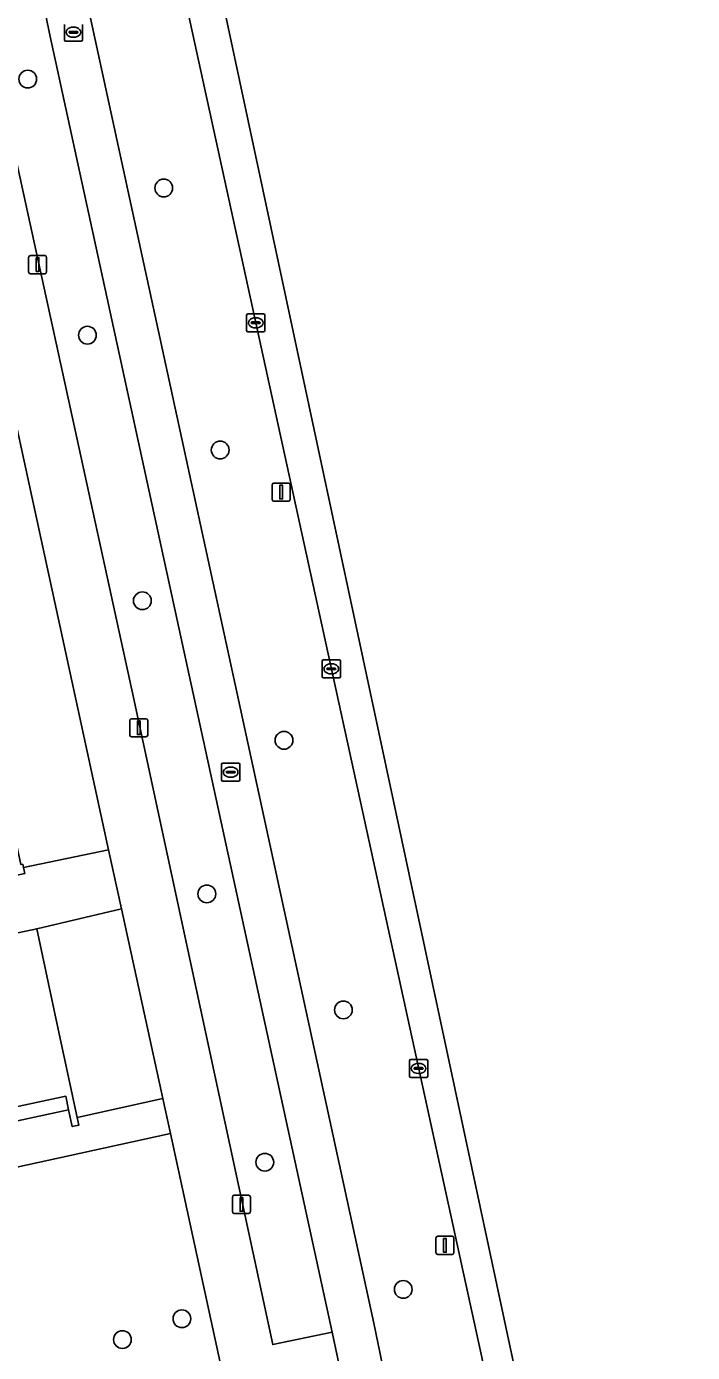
# Model space of a CAD drawing. Extents: x 160030 to 160839, y 385325 to 386450.
# Drawn here: x 160750.9 to 160787.5, y 385634.1 to 385707.1 of the extents above; entities that cross this region are included whole.
import ezdxf

# ---------------------------------------------------------------- set-up
doc = ezdxf.new("R2010")
doc.units = 0
for name, color, linetype in [('IMGEO_Berm_groen', 7, 'Continuous'), ('IMGEO_Boom', 7, 'Continuous'), ('IMGEO_Fietspad_gesloten', 7, 'Continuous'), ('IMGEO_Groenvoorziening', 7, 'Continuous'), ('IMGEO_Kolk', 7, 'Continuous'), ('IMGEO_Lichtmast', 7, 'Continuous'), ('IMGEO_Pand', 7, 'Continuous'), ('IMGEO_Rijbaan_lokaal_gesloten', 7, 'Continuous'), ('IMGEO_Rioolput', 7, 'Continuous'), ('IMGEO_Voetpad_open', 7, 'Continuous')]:
    doc.layers.add(name, color=color, linetype=linetype)

msp = doc.modelspace()

# ---------------------------------------------------------------- linework, layer by layer
at = {"layer": 'IMGEO_Berm_groen'}
msp.add_lwpolyline([(160757.393, 385716.283), (160752.714, 385715.259), (160753.59, 385711.343), (160754.19, 385708.351), (160769.982, 385635.685), (160770.584, 385632.759), (160775.03, 385612.19), (160775.044, 385612.131), (160780.375, 385613.325), (160779.653, 385616.692), (160757.948, 385716.034)], dxfattribs=at)
msp.add_lwpolyline([(160752.149, 385706.509), (160750.95, 385712.317), (160750.418, 385714.749), (160747.106, 385714.042), (160747.585, 385711.838), (160748.912, 385705.94), (160756.742, 385670.124), (160764.406, 385634.512), (160767.671, 385635.207)], close=True, dxfattribs=at)
at = {"layer": 'IMGEO_Boom'}
for centre in [(160750.925, 385704.162), (160758.411, 385698.166), (160754.207, 385690.065), (160761.517, 385683.746), (160757.233, 385675.452), (160765.029, 385667.771), (160760.781, 385659.317), (160768.297, 385652.933), (160763.972, 385644.549), (160771.592, 385637.553), (160759.411, 385635.938), (160756.133, 385634.788)]:
    msp.add_circle(centre, 0.489, dxfattribs=at)
at = {"layer": 'IMGEO_Fietspad_gesloten'}
for points in [[(160770.584, 385632.759), (160769.982, 385635.685), (160754.19, 385708.351), (160753.59, 385711.343), (160752.714, 385715.259), (160752.378, 385716.73), (160757.574, 385717.881), (160757.03, 385720.289)], [(160750.95, 385712.317), (160752.149, 385706.509), (160767.671, 385635.207), (160768.306, 385632.258), (160772.556, 385612.76), (160773.578, 385607.755), (160785.443, 385553.359), (160785.967, 385551.016), (160790.313, 385531.418), (160790.694, 385529.524), (160790.828, 385528.857), (160790.871, 385528.643), (160792.368, 385521.932), (160793.589, 385516.457)]]:
    msp.add_lwpolyline(points, dxfattribs=at)
at = {"layer": 'IMGEO_Groenvoorziening'}
for points in [[(160704.845, 385661.028), (160724.924, 385665.504), (160748.512, 385670.542), (160749.509, 385665.757), (160750.548, 385660.927), (160750.648, 385660.947), (160750.687, 385660.776), (160755.372, 385661.736), (160750.486, 385684.225), (160749.841, 385687.196), (160745.072, 385686.16), (160691.006, 385674.252), (160695.339, 385654.015), (160697.696, 385654.461), (160698.29, 385654.583), (160703.979, 385655.723)], [(160758.778, 385646.124), (160753.839, 385645.047), (160727.249, 385639.24), (160696.668, 385632.545), (160696.905, 385631.943), (160703.192, 385615.95), (160703.709, 385616.016), (160706.16, 385616.577), (160706.66, 385616.657)], [(160760.084, 385632.953), (160762.143, 385623.871), (160763.908, 385622.573), (160761.339, 385634.379), (160758.778, 385646.124)]]:
    msp.add_lwpolyline(points, dxfattribs=at)
msp.add_lwpolyline([(160756.08, 385658.496), (160751.417, 385657.403), (160752.546, 385652.138), (160753.642, 385647.02), (160758.358, 385648.049)], close=True, dxfattribs=at)
at = {"layer": 'IMGEO_Kolk'}
for p, q in [((160762.971, 385690.323), (160762.971, 385691.175)), ((160763.046, 385691.249), (160763.898, 385691.249)), ((160763.459, 385691.029), (160763.484, 385691.029)), ((160763.972, 385691.175), (160763.972, 385690.323)), ((160763.23, 385690.743), (160763.23, 385690.755)), ((160763.668, 385690.706), (160763.27, 385690.706)), ((160763.273, 385690.792), (160763.671, 385690.792)), ((160763.482, 385690.469), (160763.457, 385690.469)), ((160763.714, 385690.755), (160763.714, 385690.743)), ((160763.898, 385690.249), (160763.046, 385690.249)), ((160767.133, 385671.277), (160767.133, 385672.129)), ((160767.208, 385672.203), (160768.06, 385672.203)), ((160768.134, 385672.129), (160768.134, 385671.277)), ((160767.392, 385671.697), (160767.392, 385671.709)), ((160767.83, 385671.66), (160767.432, 385671.66)), ((160767.435, 385671.746), (160767.833, 385671.746)), ((160767.644, 385671.423), (160767.619, 385671.423)), ((160767.621, 385671.983), (160767.646, 385671.983)), ((160767.876, 385671.709), (160767.876, 385671.697)), ((160768.06, 385671.203), (160767.208, 385671.203)), ((160772.012, 385650.212), (160772.864, 385650.212)), ((160771.937, 385649.286), (160771.937, 385650.138)), ((160772.196, 385649.706), (160772.196, 385649.718)), ((160772.634, 385649.669), (160772.236, 385649.669)), ((160772.239, 385649.755), (160772.637, 385649.755)), ((160772.448, 385649.432), (160772.423, 385649.432)), ((160772.425, 385649.992), (160772.45, 385649.992)), ((160772.68, 385649.718), (160772.68, 385649.706)), ((160772.938, 385650.138), (160772.938, 385649.286)), ((160772.864, 385649.212), (160772.012, 385649.212))]:
    msp.add_line(p, q, dxfattribs=at)
for points in [[(160762.971, 385690.323), (160762.971, 385691.175)], [(160763.046, 385691.249), (160763.898, 385691.249)], [(160763.972, 385691.175), (160763.972, 385690.323)], [(160763.898, 385690.249), (160763.046, 385690.249)], [(160767.133, 385671.277), (160767.133, 385672.129)], [(160767.208, 385672.203), (160768.06, 385672.203)], [(160768.134, 385672.129), (160768.134, 385671.277)], [(160768.06, 385671.203), (160767.208, 385671.203)], [(160772.012, 385650.212), (160772.864, 385650.212)], [(160771.937, 385649.286), (160771.937, 385650.138)], [(160772.938, 385650.138), (160772.938, 385649.286)], [(160772.864, 385649.212), (160772.012, 385649.212)]]:
    msp.add_lwpolyline(points, dxfattribs=at)
for centre, radius, start, end in [((160763.048, 385691.173), 0.0765, 91.55205, 178.44795), ((160763.048, 385691.173), 0.0765, 91.55205, 178.44795), ((160763.896, 385691.173), 0.0765, 1.55205, 88.44795), ((160763.896, 385691.173), 0.0765, 1.55205, 88.44795), ((160763.048, 385690.325), 0.0765, 181.55205, 268.44795), ((160763.048, 385690.325), 0.0765, 181.55205, 268.44795), ((160763.27, 385690.752), 0.0403, 85.87752, 175.75265), ((160763.267, 385690.742), 0.0366, 178.93798, 274.71019), ((160763.671, 385690.749), 0.043, 264.86636, 352.45326), ((160763.675, 385690.754), 0.0386, 1.73085, 96.63898), ((160763.896, 385690.325), 0.0765, 271.55205, 358.44795), ((160763.896, 385690.325), 0.0765, 271.55205, 358.44795), ((160767.21, 385672.127), 0.0765, 91.55205, 178.44795), ((160767.21, 385672.127), 0.0765, 91.55205, 178.44795), ((160768.058, 385672.127), 0.0765, 1.55205, 88.44795), ((160768.058, 385672.127), 0.0765, 1.55205, 88.44795), ((160767.432, 385671.706), 0.0403, 85.87752, 175.75265), ((160767.429, 385671.696), 0.0366, 178.93798, 274.71019), ((160767.833, 385671.703), 0.043, 264.86636, 352.45326), ((160767.837, 385671.708), 0.0386, 1.73085, 96.63898), ((160767.21, 385671.279), 0.0765, 181.55205, 268.44795), ((160767.21, 385671.279), 0.0765, 181.55205, 268.44795), ((160768.058, 385671.279), 0.0765, 271.55205, 358.44795), ((160768.058, 385671.279), 0.0765, 271.55205, 358.44795), ((160772.014, 385650.136), 0.0765, 91.55205, 178.44795), ((160772.014, 385650.136), 0.0765, 91.55205, 178.44795), ((160772.862, 385650.136), 0.0765, 1.55205, 88.44795), ((160772.862, 385650.136), 0.0765, 1.55205, 88.44795), ((160772.236, 385649.715), 0.0403, 85.87752, 175.75265), ((160772.233, 385649.705), 0.0366, 178.93798, 274.71019), ((160772.637, 385649.712), 0.043, 264.86636, 352.45326), ((160772.641, 385649.717), 0.0386, 1.73085, 96.63898), ((160772.014, 385649.288), 0.0765, 181.55205, 268.44795), ((160772.014, 385649.288), 0.0765, 181.55205, 268.44795), ((160772.862, 385649.288), 0.0765, 271.55205, 358.44795), ((160772.862, 385649.288), 0.0765, 271.55205, 358.44795)]:
    msp.add_arc(centre, radius, start, end, dxfattribs=at)
for centre, major_axis, ratio, start_param, end_param in [((160763.458, 385690.749), (-0.387, 0.002), 0.722429, 4.712389, 7.853982), ((160763.483, 385690.749), (-0.39, 0.002), 0.717154, 1.570796, 4.712389), ((160767.62, 385671.703), (-0.387, 0.002), 0.722429, 4.712389, 7.853982), ((160767.645, 385671.703), (-0.39, 0.002), 0.717154, 1.570796, 4.712389), ((160772.424, 385649.712), (-0.387, 0.002), 0.722429, 4.712389, 7.853982), ((160772.449, 385649.712), (-0.39, 0.002), 0.717154, 1.570796, 4.712389)]:
    msp.add_ellipse(centre, major_axis=major_axis, ratio=ratio, start_param=start_param, end_param=end_param, dxfattribs=at)
at = {"layer": 'IMGEO_Lichtmast'}
for p, q in [((160750.972, 385693.548), (160750.972, 385694.348)), ((160750.972, 385694.348), (160750.972, 385693.548)), ((160751.072, 385694.448), (160751.862, 385694.448)), ((160751.862, 385694.448), (160751.072, 385694.448)), ((160751.962, 385694.348), (160751.962, 385693.548)), ((160751.962, 385693.548), (160751.962, 385694.348)), ((160751.862, 385693.448), (160751.072, 385693.448)), ((160751.072, 385693.448), (160751.862, 385693.448)), ((160764.378, 385681.029), (160764.378, 385681.829)), ((160764.378, 385681.829), (160764.378, 385681.029)), ((160764.478, 385681.929), (160765.268, 385681.929)), ((160765.268, 385681.929), (160764.478, 385681.929)), ((160765.368, 385681.829), (160765.368, 385681.029)), ((160765.368, 385681.029), (160765.368, 385681.829)), ((160765.268, 385680.929), (160764.478, 385680.929)), ((160764.478, 385680.929), (160765.268, 385680.929)), ((160756.539, 385668.061), (160756.539, 385668.861)), ((160756.539, 385668.861), (160756.539, 385668.061)), ((160756.639, 385668.961), (160757.429, 385668.961)), ((160757.429, 385668.961), (160756.639, 385668.961)), ((160757.529, 385668.861), (160757.529, 385668.061)), ((160757.529, 385668.061), (160757.529, 385668.861)), ((160757.429, 385667.961), (160756.639, 385667.961)), ((160756.639, 385667.961), (160757.429, 385667.961)), ((160762.189, 385641.832), (160762.189, 385642.632)), ((160762.189, 385642.632), (160762.189, 385641.832)), ((160762.289, 385642.732), (160763.079, 385642.732)), ((160763.079, 385642.732), (160762.289, 385642.732)), ((160763.179, 385642.632), (160763.179, 385641.832)), ((160763.179, 385641.832), (160763.179, 385642.632)), ((160763.079, 385641.732), (160762.289, 385641.732)), ((160762.289, 385641.732), (160763.079, 385641.732)), ((160773.39, 385639.574), (160773.39, 385640.374)), ((160773.39, 385640.374), (160773.39, 385639.574)), ((160773.49, 385640.474), (160774.28, 385640.474)), ((160774.28, 385640.474), (160773.49, 385640.474)), ((160774.38, 385640.374), (160774.38, 385639.574)), ((160774.38, 385639.574), (160774.38, 385640.374)), ((160774.28, 385639.474), (160773.49, 385639.474)), ((160773.49, 385639.474), (160774.28, 385639.474))]:
    msp.add_line(p, q, dxfattribs=at)
for points in [[(160751.392, 385694.323), (160751.542, 385694.323), (160751.542, 385693.573), (160751.392, 385693.573), (160751.392, 385694.323)], [(160764.798, 385681.804), (160764.948, 385681.804), (160764.948, 385681.054), (160764.798, 385681.054), (160764.798, 385681.804)], [(160756.959, 385668.836), (160757.109, 385668.836), (160757.109, 385668.086), (160756.959, 385668.086), (160756.959, 385668.836)], [(160762.609, 385642.607), (160762.759, 385642.607), (160762.759, 385641.857), (160762.609, 385641.857), (160762.609, 385642.607)], [(160773.81, 385640.349), (160773.96, 385640.349), (160773.96, 385639.599), (160773.81, 385639.599), (160773.81, 385640.349)]]:
    msp.add_lwpolyline(points, dxfattribs=at)
for centre, start, end in [((160751.072, 385694.348), 90, 180), ((160751.072, 385694.348), 90, 180), ((160751.862, 385694.348), 0, 90), ((160751.862, 385694.348), 360, 90), ((160751.072, 385693.548), 180, 270), ((160751.072, 385693.548), 180, 270), ((160751.862, 385693.548), 270, 0), ((160751.862, 385693.548), 270, 0), ((160764.478, 385681.829), 90, 180), ((160764.478, 385681.829), 90, 180), ((160765.268, 385681.829), 0, 90), ((160765.268, 385681.829), 360, 90), ((160764.478, 385681.029), 180, 270), ((160764.478, 385681.029), 180, 270), ((160765.268, 385681.029), 270, 0), ((160765.268, 385681.029), 270, 0), ((160756.639, 385668.861), 90, 180), ((160756.639, 385668.861), 90, 180), ((160757.429, 385668.861), 0, 90), ((160757.429, 385668.861), 360, 90), ((160756.639, 385668.061), 180, 270), ((160756.639, 385668.061), 180, 270), ((160757.429, 385668.061), 270, 0), ((160757.429, 385668.061), 270, 0), ((160762.289, 385642.632), 90, 180), ((160762.289, 385642.632), 90, 180), ((160763.079, 385642.632), 0, 90), ((160763.079, 385642.632), 360, 90), ((160762.289, 385641.832), 180, 270), ((160762.289, 385641.832), 180, 270), ((160763.079, 385641.832), 270, 0), ((160763.079, 385641.832), 270, 0), ((160773.49, 385640.374), 90, 180), ((160773.49, 385640.374), 90, 180), ((160774.28, 385640.374), 0, 90), ((160774.28, 385640.374), 360, 90), ((160773.49, 385639.574), 180, 270), ((160773.49, 385639.574), 180, 270), ((160774.28, 385639.574), 270, 0), ((160774.28, 385639.574), 270, 0)]:
    msp.add_arc(centre, 0.1, start, end, dxfattribs=at)
at = {"layer": 'IMGEO_Pand'}
msp.add_lwpolyline([(160753.015, 385648.181), (160753.176, 385647.428), (160753.373, 385646.51), (160753.735, 385646.588), (160753.642, 385647.02), (160752.546, 385652.138), (160751.417, 385657.403), (160733.147, 385653.545), (160735.537, 385642.603), (160735.677, 385642.633), (160735.465, 385643.624), (160735.302, 385644.385)], close=True, dxfattribs=at)
at = {"layer": 'IMGEO_Rijbaan_lokaal_gesloten'}
for points in [[(160828.615, 385333.052), (160838.712, 385333.406), (160836.967, 385359.152), (160829.424, 385398.876), (160802.685, 385519.246), (160786.986, 385589.919), (160783.981, 385603.977), (160774.456, 385648.538), (160734.272, 385836.538), (160732.663, 385844.066), (160719.827, 385902.586), (160715.986, 385920.097)], [(160757.948, 385716.034), (160779.653, 385616.692), (160780.375, 385613.325), (160780.933, 385610.81), (160782.029, 385605.777), (160782.681, 385602.784), (160783.946, 385597.043), (160783.96, 385596.982), (160784.604, 385594.044), (160797.84, 385533.358)]]:
    msp.add_lwpolyline(points, dxfattribs=at)
at = {"layer": 'IMGEO_Rioolput'}
for p, q in [((160752.938, 385706.313), (160752.938, 385707.165)), ((160753.939, 385707.165), (160753.939, 385706.313)), ((160753.197, 385706.733), (160753.197, 385706.745)), ((160753.635, 385706.696), (160753.237, 385706.696)), ((160753.24, 385706.782), (160753.638, 385706.782)), ((160753.449, 385706.459), (160753.424, 385706.459)), ((160753.426, 385707.019), (160753.451, 385707.019)), ((160753.681, 385706.745), (160753.681, 385706.733)), ((160753.865, 385706.239), (160753.013, 385706.239)), ((160761.593, 385665.591), (160761.593, 385666.443)), ((160761.668, 385666.517), (160762.52, 385666.517)), ((160762.081, 385666.297), (160762.106, 385666.297)), ((160762.594, 385666.443), (160762.594, 385665.591)), ((160762.52, 385665.517), (160761.668, 385665.517)), ((160761.852, 385666.011), (160761.852, 385666.023)), ((160762.29, 385665.974), (160761.892, 385665.974)), ((160761.895, 385666.06), (160762.293, 385666.06)), ((160762.104, 385665.737), (160762.079, 385665.737)), ((160762.336, 385666.023), (160762.336, 385666.011))]:
    msp.add_line(p, q, dxfattribs=at)
for points in [[(160752.938, 385706.313), (160752.938, 385707.165)], [(160753.939, 385707.165), (160753.939, 385706.313)], [(160753.865, 385706.239), (160753.013, 385706.239)], [(160761.593, 385665.591), (160761.593, 385666.443)], [(160761.668, 385666.517), (160762.52, 385666.517)], [(160762.594, 385666.443), (160762.594, 385665.591)], [(160762.52, 385665.517), (160761.668, 385665.517)]]:
    msp.add_lwpolyline(points, dxfattribs=at)
for centre, radius, start, end in [((160753.237, 385706.742), 0.0403, 85.87752, 175.75265), ((160753.234, 385706.732), 0.0366, 178.93798, 274.71019), ((160753.638, 385706.739), 0.043, 264.86636, 352.45326), ((160753.642, 385706.744), 0.0386, 1.73085, 96.63898), ((160753.015, 385706.315), 0.0765, 181.55205, 268.44795), ((160753.015, 385706.315), 0.0765, 181.55205, 268.44795), ((160753.863, 385706.315), 0.0765, 271.55205, 358.44795), ((160753.863, 385706.315), 0.0765, 271.55205, 358.44795), ((160761.67, 385666.441), 0.0765, 91.55205, 178.44795), ((160761.67, 385666.441), 0.0765, 91.55205, 178.44795), ((160762.518, 385666.441), 0.0765, 1.55205, 88.44795), ((160762.518, 385666.441), 0.0765, 1.55205, 88.44795), ((160761.67, 385665.593), 0.0765, 181.55205, 268.44795), ((160761.67, 385665.593), 0.0765, 181.55205, 268.44795), ((160761.892, 385666.02), 0.0403, 85.87752, 175.75265), ((160761.889, 385666.01), 0.0366, 178.93798, 274.71019), ((160762.293, 385666.017), 0.043, 264.86636, 352.45326), ((160762.297, 385666.022), 0.0386, 1.73085, 96.63898), ((160762.518, 385665.593), 0.0765, 271.55205, 358.44795), ((160762.518, 385665.593), 0.0765, 271.55205, 358.44795)]:
    msp.add_arc(centre, radius, start, end, dxfattribs=at)
for centre, major_axis, ratio, start_param, end_param in [((160753.425, 385706.739), (-0.387, 0.002), 0.722429, 4.712389, 7.853982), ((160753.45, 385706.739), (-0.39, 0.002), 0.717154, 1.570796, 4.712389), ((160762.08, 385666.017), (-0.387, 0.002), 0.722429, 4.712389, 7.853982), ((160762.105, 385666.017), (-0.39, 0.002), 0.717154, 1.570796, 4.712389)]:
    msp.add_ellipse(centre, major_axis=major_axis, ratio=ratio, start_param=start_param, end_param=end_param, dxfattribs=at)
at = {"layer": 'IMGEO_Voetpad_open'}
for points in [[(160741.383, 385726.239), (160746.478, 385702.821), (160747.158, 385699.556), (160749.423, 385689.121), (160749.841, 385687.196), (160750.486, 385684.225), (160755.372, 385661.736), (160756.08, 385658.496), (160758.358, 385648.049), (160758.778, 385646.124), (160761.339, 385634.379), (160763.908, 385622.573), (160764.241, 385621.043), (160782.859, 385535.48), (160783.883, 385530.856), (160787.065, 385530.773), (160786.852, 385531.744), (160782.868, 385550.332), (160785.967, 385551.016), (160785.443, 385553.359), (160782.291, 385552.678), (160770.282, 385607.5)], [(160756.742, 385670.124), (160748.912, 385705.94), (160747.585, 385711.838)], [(160769.209, 385612.521), (160765.028, 385631.549), (160768.306, 385632.258), (160767.671, 385635.207), (160764.406, 385634.512), (160756.742, 385670.124)]]:
    msp.add_lwpolyline(points, dxfattribs=at)
for points in [[(160751.417, 385657.403), (160756.08, 385658.496), (160755.372, 385661.736), (160750.687, 385660.776), (160750.762, 385660.439), (160741.486, 385658.421), (160741.382, 385658.91), (160732.657, 385656.99), (160732.765, 385656.482), (160723.61, 385654.49), (160723.506, 385654.979), (160714.858, 385653.082), (160714.962, 385652.593), (160705.362, 385650.504), (160705.261, 385650.98), (160699.553, 385649.804), (160698.918, 385649.662), (160696.41, 385649.059), (160697.201, 385645.695), (160715.356, 385649.66), (160733.147, 385653.545)], [(160753.839, 385645.047), (160758.778, 385646.124), (160758.358, 385648.049), (160753.642, 385647.02), (160753.735, 385646.588), (160753.373, 385646.51), (160753.176, 385647.428), (160735.465, 385643.624), (160735.677, 385642.633), (160735.537, 385642.603), (160735.396, 385642.573), (160735.186, 385643.554), (160717.698, 385639.74), (160717.898, 385638.806), (160717.701, 385638.764), (160717.503, 385638.722), (160717.295, 385639.695), (160699.679, 385635.881), (160699.886, 385634.913), (160699.528, 385634.836), (160699.449, 385635.206), (160695.894, 385634.44), (160696.668, 385632.545), (160727.249, 385639.24)], [(160753.176, 385647.428), (160753.015, 385648.181), (160735.302, 385644.385), (160735.465, 385643.624)]]:
    msp.add_lwpolyline(points, close=True, dxfattribs=at)

doc.saveas('drawing.dxf')
